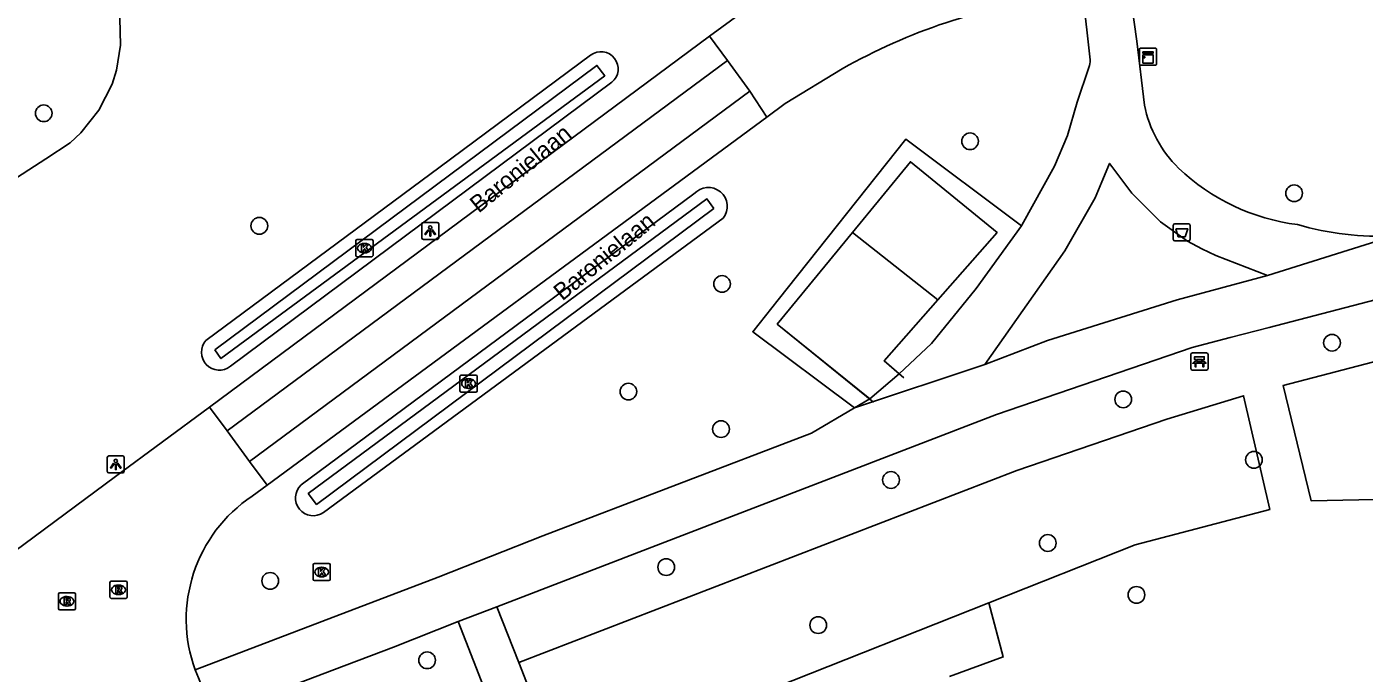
# Model space of a CAD drawing. Extents: x 159689 to 160786, y 387323 to 388339.
# Drawn here: x 160120.9 to 160199.1, y 387978.1 to 388016 of the extents above; entities that cross this region are included whole.
import ezdxf

# ---------------------------------------------------------------- set-up
doc = ezdxf.new("R2010")
doc.units = 0
for name, color, linetype in [('IMGEO_Afvalbak', 7, 'Continuous'), ('IMGEO_Bank', 7, 'Continuous'), ('IMGEO_Boom', 7, 'Continuous'), ('IMGEO_Greppel_droge_sloot', 7, 'Continuous'), ('IMGEO_Groenvoorziening', 7, 'Continuous'), ('IMGEO_Hek', 7, 'Continuous'), ('IMGEO_Kast', 7, 'Continuous'), ('IMGEO_Kolk', 7, 'Continuous'), ('IMGEO_Lichtpunt', 7, 'Continuous'), ('IMGEO_Openbare_ruimte_label', 7, 'Continuous'), ('IMGEO_Rijbaan_lokaal_gesloten', 7, 'Continuous'), ('IMGEO_Rijbaan_lokaal_open', 7, 'Continuous'), ('IMGEO_Rioolput', 7, 'Continuous'), ('IMGEO_Voetpad_halfverhard', 7, 'Continuous'), ('IMGEO_Voetpad_open', 7, 'Continuous')]:
    doc.layers.add(name, color=color, linetype=linetype)

msp = doc.modelspace()

# ---------------------------------------------------------------- linework, layer by layer
at = {"layer": 'IMGEO_Afvalbak'}
for p, q in [((160187.941, 388003.554), (160187.941, 388004.354)), ((160187.941, 388004.354), (160187.941, 388003.554)), ((160188.041, 388004.454), (160188.831, 388004.454)), ((160188.831, 388004.454), (160188.041, 388004.454)), ((160188.931, 388004.354), (160188.931, 388003.554)), ((160188.931, 388003.554), (160188.931, 388004.354)), ((160188.831, 388003.454), (160188.041, 388003.454)), ((160188.041, 388003.454), (160188.831, 388003.454))]:
    msp.add_line(p, q, dxfattribs=at)
msp.add_lwpolyline([(160188.084, 388004.168), (160188.788, 388004.168), (160188.639, 388003.698), (160188.233, 388003.698), (160188.084, 388004.168)], dxfattribs=at)
for centre, start, end in [((160188.041, 388004.354), 90, 180), ((160188.041, 388004.354), 90, 180), ((160188.831, 388004.354), 0, 90), ((160188.831, 388004.354), 360, 90), ((160188.041, 388003.554), 180, 270), ((160188.041, 388003.554), 180, 270), ((160188.831, 388003.554), 270, 0), ((160188.831, 388003.554), 270, 0)]:
    msp.add_arc(centre, 0.1, start, end, dxfattribs=at)
at = {"layer": 'IMGEO_Bank'}
for p, q in [((160188.976, 387995.965), (160188.976, 387996.806)), ((160188.976, 387996.806), (160188.976, 387995.965)), ((160189.051, 387996.89), (160189.892, 387996.89)), ((160189.892, 387996.89), (160189.051, 387996.89)), ((160189.976, 387996.815), (160189.976, 387995.974)), ((160189.976, 387995.974), (160189.976, 387996.815)), ((160189.673, 387996.288), (160189.28, 387996.288)), ((160189.285, 387996.396), (160189.285, 387996.502)), ((160189.329, 387996.502), (160189.329, 387996.396)), ((160189.617, 387996.508), (160189.335, 387996.508)), ((160189.335, 387996.39), (160189.617, 387996.39)), ((160189.623, 387996.396), (160189.623, 387996.502)), ((160189.667, 387996.502), (160189.667, 387996.396)), ((160189.901, 387995.89), (160189.06, 387995.89)), ((160189.06, 387995.89), (160189.901, 387995.89))]:
    msp.add_line(p, q, dxfattribs=at)
for points in [[(160189.223, 387996.288), (160189.081, 387996.288), (160189.193, 387996.39), (160189.279, 387996.39)], [(160189.279, 387996.508), (160189.193, 387996.508), (160189.193, 387996.669), (160189.756, 387996.669), (160189.756, 387996.508), (160189.673, 387996.508)], [(160189.273, 387996.281), (160189.273, 387996.074), (160189.23, 387996.074), (160189.23, 387996.281)], [(160189.673, 387996.39), (160189.756, 387996.39), (160189.868, 387996.288), (160189.729, 387996.288)], [(160189.723, 387996.281), (160189.723, 387996.074), (160189.679, 387996.074), (160189.679, 387996.281)]]:
    msp.add_lwpolyline(points, dxfattribs=at)
for centre, radius, start, end in [((160189.054, 387996.812), 0.0779, 92.4484, 184.28452), ((160189.054, 387996.812), 0.0779, 92.4484, 184.28452), ((160189.898, 387996.812), 0.0779, 2.4484, 94.28452), ((160189.898, 387996.812), 0.0779, 2.4484, 94.28452), ((160189.054, 387995.968), 0.0779, 182.4484, 274.28452), ((160189.054, 387995.968), 0.0779, 182.4484, 274.28452), ((160189.223, 387996.281), 0.00671, 2.89567, 87.10433), ((160189.28, 387996.281), 0.00671, 92.89567, 177.10433), ((160189.278, 387996.501), 0.00671, 2.89567, 87.10433), ((160189.278, 387996.397), 0.00671, 272.89567, 357.10433), ((160189.335, 387996.501), 0.00671, 92.89567, 177.10433), ((160189.335, 387996.397), 0.00671, 182.89567, 267.10433), ((160189.617, 387996.501), 0.00671, 2.89567, 87.10433), ((160189.617, 387996.397), 0.00671, 272.89567, 357.10433), ((160189.674, 387996.501), 0.00671, 92.89567, 177.10433), ((160189.674, 387996.397), 0.00671, 182.89567, 267.10433), ((160189.672, 387996.281), 0.00671, 2.89567, 87.10433), ((160189.729, 387996.281), 0.00671, 92.89567, 177.10433), ((160189.898, 387995.968), 0.0779, 272.4484, 4.28452), ((160189.898, 387995.968), 0.0779, 272.4484, 4.28452)]:
    msp.add_arc(centre, radius, start, end, dxfattribs=at)
at = {"layer": 'IMGEO_Boom'}
for centre in [(160121.849, 388010.923), (160176.052, 388009.284), (160195.015, 388006.241), (160134.465, 388004.336), (160161.542, 388000.932), (160197.232, 387997.492), (160156.06, 387994.63), (160185.013, 387994.173), (160161.48, 387992.432), (160192.665, 387990.634), (160171.427, 387989.454), (160180.602, 387985.765), (160158.273, 387984.354), (160135.103, 387983.546), (160185.79, 387982.729), (160167.169, 387980.957), (160144.283, 387978.897)]:
    msp.add_circle(centre, 0.489, dxfattribs=at)
at = {"layer": 'IMGEO_Greppel_droge_sloot'}
for points in [[(160131.863, 387997.08), (160132.222, 387996.559), (160154.677, 388013.125), (160154.222, 388013.732), (160131.863, 387997.08)], [(160161.064, 388005.344), (160160.652, 388005.915), (160137.331, 387988.662), (160137.818, 387988.027), (160161.064, 388005.344)]]:
    msp.add_lwpolyline(points, dxfattribs=at)
at = {"layer": 'IMGEO_Groenvoorziening'}
for points in [[(160112.76, 388002.304), (160121.967, 388008.256), (160123.39, 388009.196), (160124.02, 388009.772), (160125.083, 388011.106), (160125.846, 388012.631), (160126.103, 388013.446), (160126.344, 388014.91), (160126.23, 388019.656)], [(160153.852, 388014.325), (160145.042, 388007.789), (160131.344, 387997.627)], [(160132.773, 387996.111), (160155.092, 388012.741)], [(160179.067, 388004.335), (160172.298, 388009.417), (160164.817, 388000), (160163.337, 387998.137), (160169.286, 387993.671)], [(160174.171, 388000), (160177.63, 388003.943), (160172.564, 388008.09), (160169.168, 388003.949)], [(160159.897, 388006.203), (160136.908, 387989.163)], [(160138.215, 387987.548), (160161.613, 388004.778)], [(160170.183, 387994.202), (160164.77, 387998.586), (160165.929, 388000), (160169.168, 388003.949)], [(160169.168, 388003.949), (160174.171, 388000)], [(160174.171, 388000), (160171.033, 387996.424), (160171.901, 387995.677)], [(160205.296, 387988.427), (160196.008, 387988.241), (160194.379, 387994.988), (160200.5, 387996.578), (160204.723, 387997.367)], [(160149.641, 387978.766), (160178.798, 387990.005), (160187.566, 387993.01), (160192.055, 387994.383), (160193.584, 387987.727), (160185.705, 387985.65), (160177.161, 387982.262)], [(160177.161, 387982.262), (160152.156, 387972.348)], [(160177.161, 387982.262), (160177.993, 387979.097), (160174.859, 387977.947)]]:
    msp.add_lwpolyline(points, dxfattribs=at)
for centre, radius, start, end in [((160154.455, 388013.52), 1.006, 309.26472, 126.84497), ((160160.736, 388005.468), 1.116, 321.7912, 138.79499), ((160132.125, 387996.932), 1.046, 138.34794, 308.26783), ((160137.625, 387988.407), 1.042, 133.49503, 304.47063)]:
    msp.add_arc(centre, radius, start, end, dxfattribs=at)
at = {"layer": 'IMGEO_Hek'}
msp.add_lwpolyline([(160170.41, 387994.018), (160164.77, 387998.586), (160165.929, 388000), (160169.168, 388003.949), (160172.564, 388008.09), (160177.63, 388003.943), (160174.171, 388000), (160171.033, 387996.424), (160172.174, 387995.442)], dxfattribs=at)
at = {"layer": 'IMGEO_Kast'}
for p, q in [((160186.044, 388014.739), (160186.885, 388014.739)), ((160186.885, 388014.739), (160186.044, 388014.739)), ((160185.969, 388013.814), (160185.969, 388014.655)), ((160185.969, 388014.655), (160185.969, 388013.814)), ((160186.969, 388014.664), (160186.969, 388013.823)), ((160186.969, 388013.823), (160186.969, 388014.664)), ((160186.894, 388013.739), (160186.053, 388013.739)), ((160186.053, 388013.739), (160186.894, 388013.739))]:
    msp.add_line(p, q, dxfattribs=at)
for points in [[(160186.164, 388014.529), (160186.764, 388014.529), (160186.764, 388014.444), (160186.164, 388014.444), (160186.164, 388014.529)], [(160186.164, 388014.354), (160186.764, 388014.354), (160186.764, 388013.865), (160186.164, 388013.865), (160186.164, 388014.354)]]:
    msp.add_lwpolyline(points, dxfattribs=at)
msp.add_circle((160186.248, 388014.203), 0.0377, dxfattribs=at)
for centre, start, end in [((160186.047, 388014.661), 92.4484, 184.28452), ((160186.047, 388014.661), 92.4484, 184.28452), ((160186.891, 388014.661), 2.4484, 94.28452), ((160186.891, 388014.661), 2.4484, 94.28452), ((160186.047, 388013.817), 182.4484, 274.28452), ((160186.047, 388013.817), 182.4484, 274.28452), ((160186.891, 388013.817), 272.4484, 4.28452), ((160186.891, 388013.817), 272.4484, 4.28452)]:
    msp.add_arc(centre, 0.0779, start, end, dxfattribs=at)
at = {"layer": 'IMGEO_Kolk'}
for p, q in [((160140.118, 388002.602), (160140.118, 388003.454)), ((160140.193, 388003.528), (160141.045, 388003.528)), ((160140.606, 388003.308), (160140.631, 388003.308)), ((160141.119, 388003.454), (160141.119, 388002.602)), ((160141.045, 388002.528), (160140.193, 388002.528)), ((160140.629, 388002.748), (160140.604, 388002.748)), ((160146.206, 387994.673), (160146.206, 387995.525)), ((160146.281, 387995.599), (160147.133, 387995.599)), ((160146.694, 387995.379), (160146.719, 387995.379)), ((160147.207, 387995.525), (160147.207, 387994.673)), ((160147.133, 387994.599), (160146.281, 387994.599)), ((160146.717, 387994.819), (160146.692, 387994.819)), ((160137.614, 387983.637), (160137.614, 387984.489)), ((160137.689, 387984.563), (160138.541, 387984.563)), ((160138.102, 387984.343), (160138.127, 387984.343)), ((160138.615, 387984.489), (160138.615, 387983.637)), ((160138.541, 387983.563), (160137.689, 387983.563)), ((160138.125, 387983.783), (160138.1, 387983.783))]:
    msp.add_line(p, q, dxfattribs=at)
for points in [[(160140.118, 388002.602), (160140.118, 388003.454)], [(160140.193, 388003.528), (160141.045, 388003.528)], [(160140.439, 388003.228), (160140.562, 388003.228), (160140.562, 388003.077), (160140.692, 388003.228), (160140.856, 388003.228), (160140.71, 388003.077), (160140.863, 388002.828), (160140.711, 388002.828), (160140.626, 388002.992), (160140.562, 388002.925), (160140.562, 388002.828), (160140.439, 388002.828), (160140.439, 388003.228)], [(160141.119, 388003.454), (160141.119, 388002.602)], [(160141.045, 388002.528), (160140.193, 388002.528)], [(160146.206, 387994.673), (160146.206, 387995.525)], [(160146.281, 387995.599), (160147.133, 387995.599)], [(160146.527, 387995.299), (160146.65, 387995.299), (160146.65, 387995.148), (160146.78, 387995.299), (160146.944, 387995.299), (160146.798, 387995.148), (160146.951, 387994.899), (160146.799, 387994.899), (160146.714, 387995.063), (160146.65, 387994.996), (160146.65, 387994.899), (160146.527, 387994.899), (160146.527, 387995.299)], [(160147.207, 387995.525), (160147.207, 387994.673)], [(160147.133, 387994.599), (160146.281, 387994.599)], [(160137.614, 387983.637), (160137.614, 387984.489)], [(160137.689, 387984.563), (160138.541, 387984.563)], [(160137.935, 387984.263), (160138.058, 387984.263), (160138.058, 387984.112), (160138.188, 387984.263), (160138.352, 387984.263), (160138.206, 387984.112), (160138.359, 387983.863), (160138.207, 387983.863), (160138.122, 387984.027), (160138.058, 387983.96), (160138.058, 387983.863), (160137.935, 387983.863), (160137.935, 387984.263)], [(160138.615, 387984.489), (160138.615, 387983.637)], [(160138.541, 387983.563), (160137.689, 387983.563)]]:
    msp.add_lwpolyline(points, dxfattribs=at)
for centre, start, end in [((160140.195, 388003.452), 91.55205, 178.44795), ((160140.195, 388003.452), 91.55205, 178.44795), ((160141.043, 388003.452), 1.55205, 88.44795), ((160141.043, 388003.452), 1.55205, 88.44795), ((160140.195, 388002.604), 181.55205, 268.44795), ((160140.195, 388002.604), 181.55205, 268.44795), ((160141.043, 388002.604), 271.55205, 358.44795), ((160141.043, 388002.604), 271.55205, 358.44795), ((160146.283, 387995.523), 91.55205, 178.44795), ((160146.283, 387995.523), 91.55205, 178.44795), ((160147.131, 387995.523), 1.55205, 88.44795), ((160147.131, 387995.523), 1.55205, 88.44795), ((160146.283, 387994.675), 181.55205, 268.44795), ((160146.283, 387994.675), 181.55205, 268.44795), ((160147.131, 387994.675), 271.55205, 358.44795), ((160147.131, 387994.675), 271.55205, 358.44795), ((160137.691, 387984.487), 91.55205, 178.44795), ((160137.691, 387984.487), 91.55205, 178.44795), ((160138.539, 387984.487), 1.55205, 88.44795), ((160138.539, 387984.487), 1.55205, 88.44795), ((160137.691, 387983.639), 181.55205, 268.44795), ((160137.691, 387983.639), 181.55205, 268.44795), ((160138.539, 387983.639), 271.55205, 358.44795), ((160138.539, 387983.639), 271.55205, 358.44795)]:
    msp.add_arc(centre, 0.0765, start, end, dxfattribs=at)
for centre, major_axis, ratio, start_param, end_param in [((160140.605, 388003.028), (-0.387, 0.002), 0.722429, 4.712389, 7.853982), ((160140.63, 388003.028), (-0.39, 0.002), 0.717154, 1.570796, 4.712389), ((160146.693, 387995.099), (-0.387, 0.002), 0.722429, 4.712389, 7.853982), ((160146.718, 387995.099), (-0.39, 0.002), 0.717154, 1.570796, 4.712389), ((160138.101, 387984.063), (-0.387, 0.002), 0.722429, 4.712389, 7.853982), ((160138.126, 387984.063), (-0.39, 0.002), 0.717154, 1.570796, 4.712389)]:
    msp.add_ellipse(centre, major_axis=major_axis, ratio=ratio, start_param=start_param, end_param=end_param, dxfattribs=at)
at = {"layer": 'IMGEO_Lichtpunt'}
for p, q in [((160144.872, 388004.539), (160144.064, 388004.539)), ((160144.872, 388004.539), (160144.064, 388004.539)), ((160143.97, 388004.444), (160143.97, 388003.637)), ((160143.97, 388004.444), (160143.97, 388003.637)), ((160144.966, 388003.637), (160144.966, 388004.444)), ((160144.966, 388003.637), (160144.966, 388004.444)), ((160144.064, 388003.543), (160144.872, 388003.543)), ((160144.064, 388003.543), (160144.872, 388003.543)), ((160125.568, 387990.771), (160125.568, 387989.964)), ((160125.568, 387990.771), (160125.568, 387989.964)), ((160126.47, 387990.866), (160125.662, 387990.866)), ((160126.47, 387990.866), (160125.662, 387990.866)), ((160126.564, 387989.964), (160126.564, 387990.771)), ((160126.564, 387989.964), (160126.564, 387990.771)), ((160125.662, 387989.87), (160126.47, 387989.87)), ((160125.662, 387989.87), (160126.47, 387989.87))]:
    msp.add_line(p, q, dxfattribs=at)
for points in [[(160144.344, 388004.108), (160144.383, 388004.08), (160144.195, 388003.818), (160144.157, 388003.845), (160144.344, 388004.108)], [(160144.446, 388004.06), (160144.493, 388004.06), (160144.493, 388003.738), (160144.446, 388003.738), (160144.446, 388004.06)], [(160144.556, 388004.08), (160144.594, 388004.107), (160144.781, 388003.845), (160144.742, 388003.817), (160144.556, 388004.08)], [(160125.942, 387990.435), (160125.981, 387990.407), (160125.793, 387990.145), (160125.755, 387990.172), (160125.942, 387990.435)], [(160126.154, 387990.407), (160126.192, 387990.434), (160126.379, 387990.172), (160126.34, 387990.144), (160126.154, 387990.407)], [(160126.044, 387990.387), (160126.091, 387990.387), (160126.091, 387990.065), (160126.044, 387990.065), (160126.044, 387990.387)]]:
    msp.add_lwpolyline(points, dxfattribs=at)
for centre in [(160144.469, 388004.242), (160126.067, 387990.569)]:
    msp.add_circle(centre, 0.0994, dxfattribs=at)
for centre, start, end in [((160144.064, 388004.444), 90, 180), ((160144.064, 388004.444), 90, 180), ((160144.872, 388004.444), 0, 90), ((160144.872, 388004.444), 0, 90), ((160144.064, 388003.637), 180, 270), ((160144.064, 388003.637), 180, 270), ((160144.872, 388003.637), 270, 0), ((160144.872, 388003.637), 270, 360), ((160125.662, 387990.771), 90, 180), ((160125.662, 387990.771), 90, 180), ((160126.47, 387990.771), 0, 90), ((160126.47, 387990.771), 0, 90), ((160125.662, 387989.964), 180, 270), ((160125.662, 387989.964), 180, 270), ((160126.47, 387989.964), 270, 0), ((160126.47, 387989.964), 270, 360)]:
    msp.add_arc(centre, 0.0946, start, end, dxfattribs=at)
at = {"layer": 'IMGEO_Rijbaan_lokaal_gesloten'}
for points in [[(160160.812, 388015.433), (160131.544, 387993.725)], [(160161.866, 388014.009), (160160.812, 388015.433)], [(160132.587, 387992.324), (160161.866, 388014.009)], [(160163.173, 388012.216), (160133.898, 387990.541)], [(160164.163, 388010.707), (160163.173, 388012.216)], [(160134.923, 387989.142), (160164.163, 388010.707)]]:
    msp.add_lwpolyline(points, dxfattribs=at)
at = {"layer": 'IMGEO_Rijbaan_lokaal_open'}
for points in [[(160162.749, 388016.86), (160160.812, 388015.433)], [(160163.173, 388012.216), (160161.866, 388014.009)], [(160164.163, 388010.707), (160165.236, 388011.499), (160168.572, 388013.533)], [(160131.544, 387993.725), (160126.043, 387989.654), (160118.934, 387984.392)], [(160132.587, 387992.324), (160131.544, 387993.725)], [(160133.898, 387990.541), (160132.587, 387992.324)], [(160134.923, 387989.142), (160133.898, 387990.541)], [(160134.042, 387988.508), (160134.923, 387989.142)], [(160131.76, 387975.659), (160130.909, 387977.87), (160130.712, 387978.33)]]:
    msp.add_lwpolyline(points, dxfattribs=at)
for centre, radius, start, end in [((160185.806, 387982.905), 35.144, 97.67184, 119.36517), ((160138.876, 387981.293), 8.685, 123.81916, 199.94711)]:
    msp.add_arc(centre, radius, start, end, dxfattribs=at)
at = {"layer": 'IMGEO_Rioolput'}
for p, q in [((160125.725, 387982.599), (160125.725, 387983.451)), ((160125.8, 387983.525), (160126.652, 387983.525)), ((160126.726, 387983.451), (160126.726, 387982.599)), ((160122.708, 387981.927), (160122.708, 387982.779)), ((160122.783, 387982.853), (160123.635, 387982.853)), ((160123.196, 387982.633), (160123.221, 387982.633)), ((160123.709, 387982.779), (160123.709, 387981.927)), ((160126.236, 387982.745), (160126.211, 387982.745)), ((160126.213, 387983.305), (160126.238, 387983.305)), ((160123.635, 387981.853), (160122.783, 387981.853)), ((160123.219, 387982.073), (160123.194, 387982.073)), ((160126.652, 387982.525), (160125.8, 387982.525))]:
    msp.add_line(p, q, dxfattribs=at)
for points in [[(160125.725, 387982.599), (160125.725, 387983.451)], [(160125.8, 387983.525), (160126.652, 387983.525)], [(160126.726, 387983.451), (160126.726, 387982.599)], [(160122.708, 387981.927), (160122.708, 387982.779)], [(160122.783, 387982.853), (160123.635, 387982.853)], [(160123.709, 387982.779), (160123.709, 387981.927)], [(160126.314, 387983.223), (160126.062, 387983.225), (160126.062, 387982.825)], [(160126.062, 387982.825), (160126.186, 387982.825), (160126.186, 387982.987), (160126.197, 387982.987)], [(160126.24, 387983.144), (160126.186, 387983.144), (160126.186, 387983.063)], [(160126.186, 387983.063), (160126.238, 387983.063)], [(160126.244, 387982.958), (160126.315, 387982.825), (160126.455, 387982.825), (160126.39, 387982.951)], [(160123.635, 387981.853), (160122.783, 387981.853)], [(160123.297, 387982.551), (160123.045, 387982.553), (160123.045, 387982.153)], [(160123.045, 387982.153), (160123.169, 387982.153), (160123.169, 387982.315), (160123.18, 387982.315)], [(160123.223, 387982.472), (160123.169, 387982.472), (160123.169, 387982.391)], [(160123.169, 387982.391), (160123.221, 387982.391)], [(160123.227, 387982.286), (160123.298, 387982.153), (160123.438, 387982.153), (160123.373, 387982.279)], [(160126.652, 387982.525), (160125.8, 387982.525)]]:
    msp.add_lwpolyline(points, dxfattribs=at)
for centre, radius, start, end in [((160125.802, 387983.449), 0.0765, 91.55205, 178.44795), ((160125.802, 387983.449), 0.0765, 91.55205, 178.44795), ((160126.65, 387983.449), 0.0765, 1.55205, 88.44795), ((160126.65, 387983.449), 0.0765, 1.55205, 88.44795), ((160122.785, 387982.777), 0.0765, 91.55205, 178.44795), ((160122.785, 387982.777), 0.0765, 91.55205, 178.44795), ((160123.633, 387982.777), 0.0765, 1.55205, 88.44795), ((160123.633, 387982.777), 0.0765, 1.55205, 88.44795), ((160125.802, 387982.601), 0.0765, 181.55205, 268.44795), ((160125.802, 387982.601), 0.0765, 181.55205, 268.44795), ((160126.196, 387982.934), 0.0533, 26.02933, 88.69889), ((160126.222, 387983.252), 0.19, 274.7715, 282.96867), ((160126.246, 387983.048), 0.0964, 77.00612, 93.18647), ((160126.26, 387983.105), 0.0378, 276.66336, 79.67722), ((160126.313, 387983.113), 0.109, 350.36119, 89.41601), ((160126.311, 387983.113), 0.112, 277.58423, 350.98172), ((160126.295, 387982.898), 0.108, 29.51342, 73.79051), ((160126.65, 387982.601), 0.0765, 271.55205, 358.44795), ((160126.65, 387982.601), 0.0765, 271.55205, 358.44795), ((160122.785, 387981.929), 0.0765, 181.55205, 268.44795), ((160122.785, 387981.929), 0.0765, 181.55205, 268.44795), ((160123.179, 387982.262), 0.0533, 26.02933, 88.69889), ((160123.205, 387982.58), 0.19, 274.7715, 282.96867), ((160123.229, 387982.376), 0.0964, 77.00612, 93.18647), ((160123.243, 387982.433), 0.0378, 276.66336, 79.67722), ((160123.296, 387982.441), 0.109, 350.36119, 89.41601), ((160123.294, 387982.441), 0.112, 277.58423, 350.98172), ((160123.278, 387982.226), 0.108, 29.51342, 73.79051), ((160123.633, 387981.929), 0.0765, 271.55205, 358.44795), ((160123.633, 387981.929), 0.0765, 271.55205, 358.44795)]:
    msp.add_arc(centre, radius, start, end, dxfattribs=at)
for centre, major_axis, ratio, start_param, end_param in [((160123.195, 387982.353), (-0.387, 0.002), 0.722429, 4.712389, 7.853982), ((160123.22, 387982.353), (-0.39, 0.002), 0.717154, 1.570796, 4.712389), ((160126.212, 387983.025), (-0.387, 0.002), 0.722429, 4.712389, 7.853982), ((160126.237, 387983.025), (-0.39, 0.002), 0.717154, 1.570796, 4.712389)]:
    msp.add_ellipse(centre, major_axis=major_axis, ratio=ratio, start_param=start_param, end_param=end_param, dxfattribs=at)
at = {"layer": 'IMGEO_Voetpad_halfverhard'}
for points in [[(160148.364, 387982.025), (160149.641, 387978.766)], [(160146.101, 387981.164), (160161.804, 387940.861), (160165.633, 387931.034)], [(160152.156, 387972.348), (160149.641, 387978.766)]]:
    msp.add_lwpolyline(points, dxfattribs=at)
at = {"layer": 'IMGEO_Voetpad_open'}
for points in [[(160183.072, 388014.047), (160182.649, 388017.928)], [(160185.385, 388018.228), (160185.81, 388015.147), (160186.254, 388011.402)], [(160179.067, 388004.335), (160179.091, 388004.369), (160181.002, 388007.834), (160181.761, 388009.621), (160182.319, 388011.579), (160183.007, 388013.607)], [(160193.458, 388001.432), (160190.431, 388002.591), (160189.619, 388002.987), (160188.777, 388003.432), (160187.187, 388004.566), (160185.524, 388006.238), (160184.344, 388007.807), (160184.208, 388007.988), (160183.758, 388006.907), (160183.367, 388005.968), (160181.607, 388002.874), (160176.913, 387996.222)], [(160171.901, 387995.677), (160173.796, 387997.437), (160176.416, 388000.66), (160179.067, 388004.335)], [(160200.856, 388003.748), (160193.458, 388001.432)], [(160176.913, 387996.222), (160180.577, 387997.63), (160188.175, 388000), (160193.458, 388001.432)], [(160204.497, 388000.886), (160199.753, 388000), (160193.558, 387998.39), (160191.271, 387997.796), (160189.054, 387997.22), (160177.598, 387993.294), (160148.364, 387982.025)], [(160176.913, 387996.222), (160169.286, 387993.671)], [(160170.183, 387994.202), (160171.901, 387995.677)], [(160169.286, 387993.671), (160166.782, 387992.187), (160151.053, 387986.18), (160144.936, 387983.757), (160138.132, 387981.171), (160130.712, 387978.33)], [(160169.286, 387993.671), (160170.183, 387994.202)], [(160148.364, 387982.025), (160146.101, 387981.164)], [(160131.76, 387975.659), (160138.864, 387978.366), (160142.324, 387979.675), (160146.101, 387981.164)]]:
    msp.add_lwpolyline(points, dxfattribs=at)
for centre, radius, start, end in [((160182.024, 388013.977), 1.05, 339.36984, 3.82341), ((160193.327, 388012.846), 7.219, 191.53726, 225.3526), ((160196.757, 388016.639), 12.33, 226.40062, 262.81719), ((160200.004, 388020.957), 17.23, 253.86054, 272.83295)]:
    msp.add_arc(centre, radius, start, end, dxfattribs=at)

# ---------------------------------------------------------------- texts
at = {"layer": 'IMGEO_Openbare_ruimte_label'}
for p in [(160147.304, 388005.047), (160152.199, 387999.908)]:
    msp.add_text('Baronielaan', height=1, rotation=39.32164, dxfattribs=at).set_placement(p)

doc.saveas('drawing.dxf')
